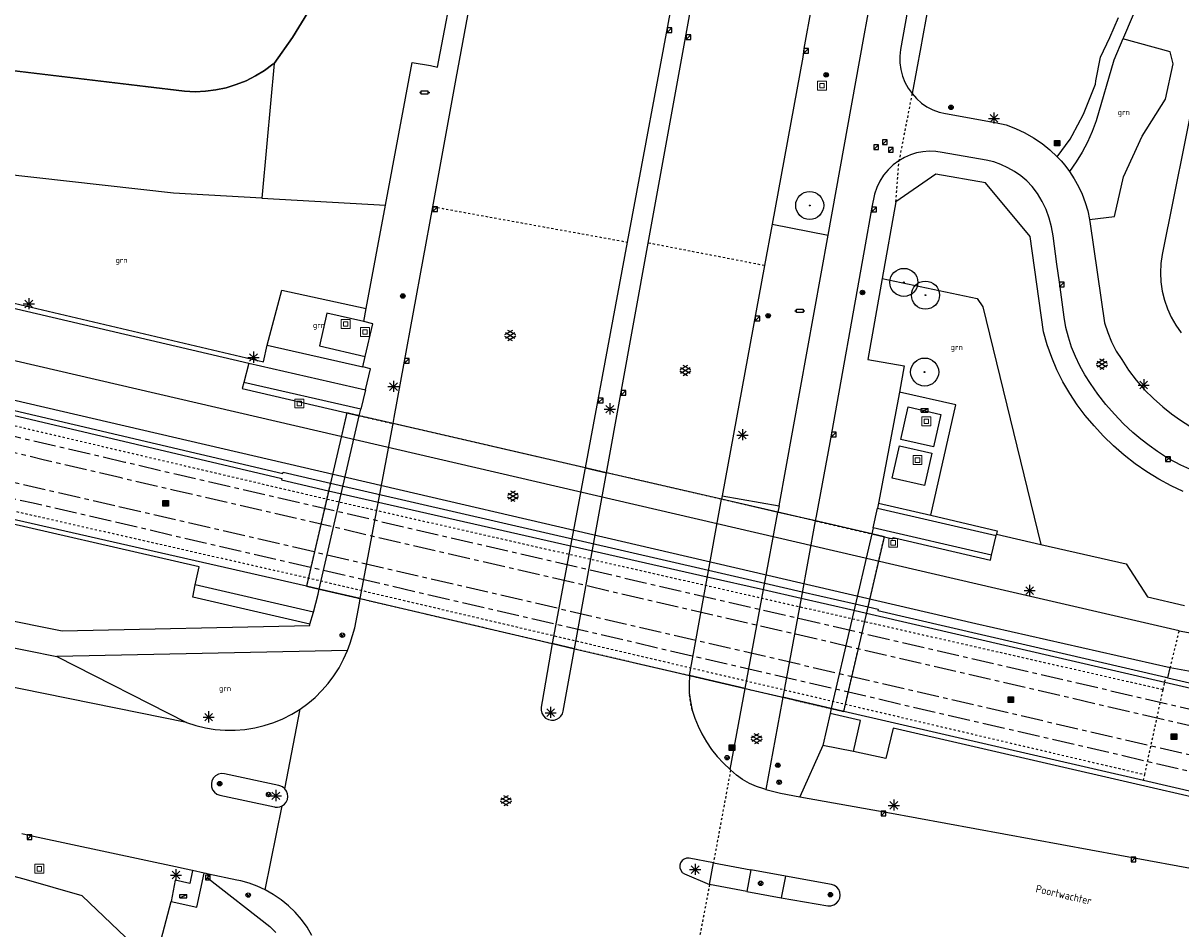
# Model space of a CAD drawing. Header units: metres. Extents: x 116958 to 118326, y 475500 to 477904.
# Tile 991 of 1001: x 117709 to 117813, y 477420 to 477501. Entities that reach past the tile are written whole.
import ezdxf

# ---------------------------------------------------------------- set-up
doc = ezdxf.new("R2010")
doc.units = ezdxf.units.M
doc.header["$LTSCALE"] = 0.2
doc.linetypes.add('AM-AS', pattern=[16, 10, -2, 2, -2])
doc.linetypes.add('MATGRENS', pattern=[2, 1, -1])
doc.layers.get('0').update_dxf_attribs({"color": 6})
for name, color, linetype in [('B-WE-AM-AS_SPOOR_TRAM-G', 252, 'AM-AS'), ('B-WE-GR-BOOM-G', 252, 'Continuous'), ('B-WE-GR-GROENVOORZIENING-GV', 252, 'Continuous'), ('B-WE-GW-WATERGANG_INSTEEK-G', 252, 'Continuous'), ('B-WE-GW-WATERGANG_WATERLIJN-G', 252, 'Continuous'), ('B-WE-IE-MEUBILAIR_WEGMEUBILAIR_AFVALBAK-G', 252, 'Continuous'), ('B-WE-IE-MEUBILAIR_WEGMEUBILAIR_LICHTMAST-G', 252, 'Continuous'), ('B-WE-IE-MEUBILAIR_WEGMEUBILAIR_VERKEERSBORD-PAAL', 252, 'Continuous'), ('B-WE-IE-MEUBILAIR_WEGMEUBILAIR_VERKEERSLICHT-G', 252, 'Continuous'), ('B-WE-KL-DATA_KAST-G', 90, 'Continuous'), ('B-WE-KW-KUNSTWERK_TUNNEL-GV', 252, 'Continuous'), ('B-WE-KW-KUNSTWERK_WALBESCHERMING-GV', 252, 'Continuous'), ('B-WE-OG-BEBOUWING-GV', 252, 'Continuous'), ('B-WE-OG-STRAATNAAM-T35', 3, 'Continuous'), ('B-WE-RI-HWA_KOLK_TROTTOIRKOLK-G', 252, 'Continuous'), ('B-WE-VH-MATERIAALGRENS-G', 252, 'MATGRENS'), ('B-WE-VH-VERHARDING_ASFALT-GV', 252, 'Continuous')]:
    doc.layers.add(name, color=color, linetype=linetype)
doc.layers.add('B-WE-RI-RIOOLPUT', color=31, linetype='Continuous', lineweight=0)
doc.styles.get("Standard").update_dxf_attribs({"font": 'isocp.shx'})

# ---------------------------------------------------------------- blocks, each defined once
blk = doc.blocks.new('BGTGV')
for p, q in [((0.0197, 0.04605), (-0.0497, 0.00595)), ((0.0433, 0.025), (-0.0433, -0.025)), ((0.0433, -0.025), (-0.0433, 0.025)), ((0.04965, 0.006), (-0.01975, 0.04605)), ((0.01965, -0.046), (-0.0494, -0.00615)), ((0.04955, -0.00605), (-0.0197, -0.046))]:
    blk.add_line(p, q)
blk = doc.blocks.new('BGT_GR')
at = {"insert": (0.043, 0.019), "char_height": 0.1, "attachment_point": 5, "line_spacing_factor": 0.8}
blk.add_mtext('{\\C256;grn}', dxfattribs=at)
blk = doc.blocks.new('Papierb')
blk.add_lwpolyline([(350, 200), (650, 200), (650, -100), (50, -100), (50, 200), (350, 200)])
for centre in [(-25, 50), (725, 50)]:
    blk.add_circle(centre, 37.5)
blk = doc.blocks.new('CELQ70108')
for p, q in [((-0.62, 0.31), (0.62, 0.31)), ((-0.62, -0.31), (-0.62, 0.31)), ((-0.62, -0.31), (0.62, 0.31)), ((0.62, -0.31), (0.62, 0.31)), ((-0.62, -0.31), (0.62, -0.31))]:
    blk.add_line(p, q)
blk = doc.blocks.new('CELQ211865')
for p, q in [((-0.5, 0), (0.5, 0)), ((0.35, -0.34), (-0.35, 0.34)), ((0.35, 0.34), (-0.35, -0.34)), ((0, 0.53), (0, -0.47))]:
    blk.add_line(p, q)
blk = doc.blocks.new('CELQ201000')
at = {"flags": 128}
for points in [[(-0.25, -0.25), (-0.25, 0.25), (0.25, 0.25), (0.25, -0.25), (-0.25, -0.25)], [(-0.18, -0.18), (-0.18, 0.18), (0.18, 0.18), (0.18, -0.18), (-0.18, -0.18)], [(-0.11, -0.11), (-0.11, 0.11), (0.11, 0.11), (0.11, -0.11), (-0.11, -0.11)], [(-0.04, -0.04), (-0.04, 0.04), (0.04, 0.04), (0.04, -0.04), (-0.04, -0.04)]]:
    blk.add_lwpolyline(points, dxfattribs=at)
blk = doc.blocks.new('Vri')
blk.add_lwpolyline([(-132, 151), (0, -200), (132, 151)])
blk.add_circle((0, 0), 200)
blk = doc.blocks.new('Vb')
blk.add_lwpolyline([(125, -138), (-127, -138), (0, 185), (114, -100), (-71, -100), (0, 100), (56, -60), (-13, -60), (0, -20), (1, 30)])
blk.add_circle((0, 0), 200)
blk = doc.blocks.new('Pbrd')
for points in [[(-400, -400), (400, -400), (400, 400), (-400, 400)], [(-200, -200), (200, -200), (200, 200), (-200, 200)]]:
    blk.add_lwpolyline(points, close=True)
blk = doc.blocks.new('Kvtrot')
blk.add_line((0, -420), (420, 0))
at = {"flags": 128}
blk.add_lwpolyline([(0, -420), (420, -420), (420, 0), (0, 0)], close=True, dxfattribs=at)
blk = doc.blocks.new('Bestboom')
h = blk.add_hatch(color=256)
h.dxf.hatch_style = 1
h.paths.add_polyline_path([(41, 0, 1), (-41, 0, 1)])
for radius in [1260, 41.1]:
    blk.add_circle((0, 0), radius)

msp = doc.modelspace()

# ---------------------------------------------------------------- linework, layer by layer
at = {"layer": 'B-WE-AM-AS_SPOOR_TRAM-G', "flags": 128}
for points in [[(117717.449, 477457.922), (117712.772, 477459.001), (117710.432, 477459.538), (117708.091, 477460.073), (117705.749, 477460.603), (117703.407, 477461.13), (117701.063, 477461.652), (117698.717, 477462.17), (117692.763, 477463.458), (117686.801, 477464.709), (117680.832, 477465.923), (117678.475, 477466.393), (117676.119, 477466.857), (117673.762, 477467.316), (117671.405, 477467.772), (117669.047, 477468.224), (117666.689, 477468.673), (117664.331, 477469.12), (117661.971, 477469.565), (117652.537, 477471.339), (117650.178, 477471.784), (117647.821, 477472.231), (117645.463, 477472.68), (117643.107, 477473.131), (117640.753, 477473.585), (117638.398, 477474.045), (117636.045, 477474.509), (117633.694, 477474.976), (117627.732, 477476.19), (117621.778, 477477.439), (117615.831, 477478.725), (117613.489, 477479.241), (117611.149, 477479.763), (117608.809, 477480.29), (117606.469, 477480.821), (117601.791, 477481.89), (117599.452, 477482.429), (117597.115, 477482.97), (117520.704, 477500.699)], [(117717.127, 477456.524), (117712.45, 477457.603), (117710.112, 477458.14), (117707.773, 477458.673), (117705.433, 477459.203), (117703.093, 477459.73), (117700.753, 477460.252), (117698.411, 477460.768), (117692.464, 477462.055), (117686.511, 477463.304), (117680.548, 477464.517), (117678.197, 477464.985), (117675.843, 477465.449), (117673.488, 477465.908), (117671.133, 477466.362), (117668.777, 477466.814), (117666.421, 477467.263), (117664.063, 477467.71), (117661.705, 477468.155), (117652.271, 477469.929), (117649.912, 477470.374), (117647.553, 477470.821), (117645.195, 477471.27), (117642.837, 477471.721), (117640.479, 477472.177), (117638.122, 477472.637), (117635.767, 477473.101), (117633.41, 477473.57), (117627.441, 477474.785), (117621.479, 477476.036), (117615.525, 477477.323), (117613.179, 477477.841), (117610.835, 477478.363), (117608.493, 477478.89), (117606.151, 477479.421), (117601.469, 477480.492), (117599.13, 477481.031), (117596.791, 477481.572), (117520.38, 477499.301)], [(117718.35, 477461.821), (117716.018, 477462.364), (117713.681, 477462.91), (117711.346, 477463.457), (117709.011, 477464.008), (117706.677, 477464.562), (117704.344, 477465.12), (117702.012, 477465.682), (117699.682, 477466.25), (117693.777, 477467.714), (117687.881, 477469.214), (117681.995, 477470.75), (117679.677, 477471.365), (117677.36, 477471.985), (117675.044, 477472.61), (117672.73, 477473.238), (117668.101, 477474.506), (117665.787, 477475.143), (117663.475, 477475.782), (117654.223, 477478.343), (117651.91, 477478.983), (117649.595, 477479.62), (117647.279, 477480.255), (117644.964, 477480.887), (117642.646, 477481.517), (117640.328, 477482.142), (117638.009, 477482.763), (117635.687, 477483.38), (117629.792, 477484.918), (117623.888, 477486.42), (117617.975, 477487.886), (117615.641, 477488.453), (117613.307, 477489.017), (117610.971, 477489.575), (117608.635, 477490.13), (117606.298, 477490.681), (117603.962, 477491.23), (117601.624, 477491.776), (117599.286, 477492.32)], [(117718.024, 477460.423), (117715.692, 477460.966), (117713.355, 477461.512), (117711.018, 477462.061), (117708.681, 477462.612), (117706.345, 477463.166), (117704.008, 477463.724), (117701.674, 477464.288), (117699.34, 477464.856), (117693.427, 477466.322), (117687.523, 477467.824), (117681.629, 477469.362), (117679.307, 477469.979), (117676.988, 477470.599), (117674.67, 477471.224), (117672.352, 477471.854), (117667.721, 477473.122), (117665.407, 477473.759), (117663.093, 477474.398), (117653.841, 477476.961), (117651.528, 477477.599), (117649.215, 477478.236), (117646.901, 477478.871), (117644.586, 477479.503), (117642.272, 477480.131), (117639.956, 477480.756), (117637.639, 477481.377), (117635.321, 477481.992), (117629.434, 477483.528), (117623.538, 477485.028), (117617.633, 477486.492), (117615.303, 477487.059), (117612.971, 477487.621), (117610.639, 477488.179), (117608.305, 477488.734), (117605.97, 477489.285), (117603.634, 477489.832), (117601.298, 477490.378), (117598.96, 477490.922)], [(117940.191, 477412.386), (117937.834, 477412.838), (117935.476, 477413.287), (117933.118, 477413.734), (117930.758, 477414.179), (117921.324, 477415.953), (117918.965, 477416.398), (117916.608, 477416.845), (117914.25, 477417.294), (117911.894, 477417.745), (117909.54, 477418.199), (117907.185, 477418.659), (117904.832, 477419.123), (117902.481, 477419.59), (117896.519, 477420.804), (117890.565, 477422.053), (117884.618, 477423.339), (117882.277, 477423.856), (117879.936, 477424.378), (117877.596, 477424.905), (117875.256, 477425.435), (117870.578, 477426.504), (117868.239, 477427.043), (117863.564, 477428.125), (117861.227, 477428.668), (117723.03, 477460.734), (117718.349, 477461.821)], [(117939.921, 477410.976), (117937.564, 477411.428), (117935.208, 477411.877), (117932.85, 477412.324), (117930.492, 477412.769), (117921.058, 477414.543), (117918.699, 477414.988), (117916.34, 477415.435), (117913.982, 477415.884), (117911.624, 477416.335), (117909.266, 477416.791), (117906.909, 477417.251), (117904.554, 477417.715), (117902.197, 477418.184), (117896.228, 477419.399), (117890.266, 477420.65), (117884.312, 477421.937), (117881.967, 477422.456), (117879.622, 477422.978), (117877.28, 477423.505), (117874.938, 477424.035), (117870.256, 477425.106), (117867.917, 477425.645), (117863.24, 477426.727), (117860.903, 477427.27), (117722.706, 477459.336), (117718.025, 477460.423)], [(117984.063, 477393.187), (117981.731, 477393.73), (117979.394, 477394.276), (117977.059, 477394.823), (117974.724, 477395.374), (117972.39, 477395.929), (117970.057, 477396.487), (117967.725, 477397.049), (117965.395, 477397.616), (117959.49, 477399.08), (117953.594, 477400.58), (117947.708, 477402.116), (117945.39, 477402.731), (117943.073, 477403.351), (117940.757, 477403.976), (117938.443, 477404.604), (117933.814, 477405.872), (117931.5, 477406.509), (117929.188, 477407.148), (117919.936, 477409.709), (117917.623, 477410.349), (117915.308, 477410.986), (117912.992, 477411.621), (117910.677, 477412.253), (117908.36, 477412.883), (117906.041, 477413.509), (117903.722, 477414.129), (117901.4, 477414.746), (117895.505, 477416.284), (117889.601, 477417.786), (117883.688, 477419.252), (117881.354, 477419.819), (117879.02, 477420.383), (117876.684, 477420.941), (117874.348, 477421.496), (117872.011, 477422.047), (117869.675, 477422.596), (117867.337, 477423.142), (117864.999, 477423.686), (117717.45, 477457.922)], [(117983.737, 477391.789), (117981.405, 477392.332), (117979.068, 477392.878), (117976.731, 477393.427), (117974.394, 477393.978), (117972.058, 477394.533), (117969.721, 477395.091), (117967.387, 477395.655), (117965.053, 477396.222), (117959.14, 477397.688), (117953.236, 477399.19), (117947.342, 477400.728), (117945.02, 477401.345), (117942.701, 477401.965), (117940.383, 477402.59), (117938.065, 477403.22), (117933.434, 477404.488), (117931.12, 477405.125), (117928.806, 477405.764), (117919.554, 477408.327), (117917.241, 477408.965), (117914.928, 477409.602), (117912.614, 477410.237), (117910.299, 477410.869), (117907.984, 477411.497), (117905.669, 477412.123), (117903.352, 477412.743), (117901.034, 477413.358), (117895.147, 477414.894), (117889.251, 477416.394), (117883.346, 477417.858), (117881.016, 477418.425), (117878.684, 477418.987), (117876.352, 477419.545), (117874.018, 477420.1), (117871.683, 477420.651), (117869.347, 477421.198), (117867.011, 477421.744), (117864.673, 477422.288), (117717.126, 477456.524)]]:
    msp.add_lwpolyline(points, dxfattribs=at)
at = {"layer": 'B-WE-GR-GROENVOORZIENING-GV', "flags": 128}
for points in [[(117805.002, 477483.658), (117807.254, 477483.91), (117808.049, 477487.48), (117809.733, 477491.152), (117811.814, 477494.453), (117812.529, 477497.639), (117812.238, 477498.726), (117807.998, 477499.873)], [(117731.756, 477497.684), (117731.104, 477490.478), (117730.659, 477485.561)], [(117730.659, 477485.561), (117722.72, 477486.018), (117697.865, 477488.812), (117694.586, 477478.984)], [(117730.659, 477485.561), (117741.769, 477484.923)], [(117786.388, 477478.35), (117794.899, 477476.543), (117795.422, 477475.791), (117800.625, 477454.453)], [(117731.125, 477472.358), (117732.467, 477477.291), (117740.038, 477475.661)], [(117790.749, 477457.063), (117792.983, 477466.992), (117787.924, 477468.139)], [(117790.978, 477463.205), (117788.052, 477463.878), (117788.724, 477466.798), (117791.65, 477466.125), (117790.978, 477463.205)], [(117787.929, 477463.318), (117790.849, 477462.652), (117790.183, 477459.73), (117787.263, 477460.396), (117787.929, 477463.318)], [(117734.982, 477447.276), (117724.458, 477449.719), (117724.676, 477450.818)], [(117721.033, 477416.671), (117714.511, 477422.855), (117709.304, 477424.35), (117708.282, 477424.643), (117657.368, 477439.262)], [(117783.819, 477435.843), (117781.048, 477436.36)], [(117721.033, 477416.671), (117722.52, 477422.347)]]:
    msp.add_lwpolyline(points, dxfattribs=at)
at = {"layer": 'B-WE-GW-WATERGANG_INSTEEK-G', "flags": 128}
msp.add_lwpolyline([(117817.687, 477511.212), (117811.537, 477480.513), (117811.42, 477479.692), (117811.38, 477478.863), (117811.419, 477478.035), (117811.536, 477477.213), (117811.73, 477476.407), (117812, 477475.622), (117812.342, 477474.867), (117812.755, 477474.147), (117813.233, 477473.469)], dxfattribs=at)
at = {"layer": 'B-WE-GW-WATERGANG_WATERLIJN-G'}
msp.add_line((117723.72, 477495.169), (117658.417, 477502.992), dxfattribs=at)
at = {"layer": 'B-WE-GW-WATERGANG_WATERLIJN-G', "flags": 128}
for points in [[(117759.474, 477637.997), (117759.006, 477635.736), (117757.362, 477626.587), (117752.789, 477601.208), (117740.287, 477533.21), (117735.525, 477504.833), (117734.797, 477502.253), (117733.408, 477500.004), (117733.405, 477500)], [(117733.405, 477500), (117731.756, 477497.684)], [(117731.756, 477497.684), (117731.702, 477497.64), (117731.647, 477497.597), (117730.887, 477497.038), (117730.083, 477496.546), (117729.24, 477496.122), (117728.364, 477495.771), (117727.462, 477495.495), (117726.54, 477495.295), (117725.605, 477495.174), (117724.663, 477495.132), (117723.72, 477495.169)]]:
    msp.add_lwpolyline(points, dxfattribs=at)
at = {"layer": 'B-WE-KW-KUNSTWERK_TUNNEL-GV', "flags": 128}
msp.add_lwpolyline([(117739.406, 477466.011), (117738.292, 477466.268), (117734.668, 477450.704), (117735.818, 477450.435), (117739.507, 477449.573), (117756.732, 477445.549), (117758.752, 477445.077), (117769.081, 477442.664), (117774.073, 477441.498), (117777.463, 477440.706), (117781.812, 477439.689), (117782.931, 477439.428), (117786.574, 477455.127), (117785.454, 477455.386), (117780.27, 477456.582), (117776.905, 477457.358), (117771.944, 477458.503), (117761.605, 477460.889), (117759.693, 477461.33), (117742.451, 477465.308), (117739.406, 477466.011)], dxfattribs=at)
at = {"layer": 'B-WE-KW-KUNSTWERK_WALBESCHERMING-GV', "flags": 128}
for points in [[(117733.405, 477500), (117733.408, 477500.004), (117734.797, 477502.253), (117735.525, 477504.833), (117740.287, 477533.21), (117752.789, 477601.208), (117757.362, 477626.587), (117759.006, 477635.736), (117759.474, 477637.997)], [(117658.417, 477502.992), (117723.72, 477495.169)], [(117723.72, 477495.169), (117724.663, 477495.132), (117725.605, 477495.174), (117726.54, 477495.295), (117727.462, 477495.495), (117728.364, 477495.771), (117729.24, 477496.122), (117730.083, 477496.546), (117730.887, 477497.038), (117731.647, 477497.597), (117731.702, 477497.64), (117731.756, 477497.684), (117733.405, 477500)]]:
    msp.add_lwpolyline(points, dxfattribs=at)
at = {"layer": 'B-WE-OG-BEBOUWING-GV', "flags": 128}
for points in [[(117641.98, 477483.548), (117684.785, 477471.884), (117706.252, 477466.53), (117732.447, 477460.374), (117732.419, 477460.257), (117736.662, 477459.269), (117770.674, 477451.534), (117775.721, 477450.386), (117779.1, 477449.617), (117783.824, 477448.543), (117784.985, 477448.279), (117811.76, 477442.08)], [(117695.552, 477478.687), (117695.664, 477479.124), (117730.818, 477470.847), (117731.125, 477472.358)], [(117695.552, 477478.687), (117729.492, 477470.729), (117739.979, 477468.34), (117740.41, 477470.224), (117739.733, 477470.397)], [(117735.308, 477448.372), (117735.71, 477449.968), (117735.818, 477450.435), (117734.668, 477450.704), (117704.246, 477457.629), (117682.58, 477462.263), (117660.857, 477466.484), (117639.006, 477470.646), (117637.817, 477470.872), (117605.685, 477477.759), (117604.739, 477477.962), (117604.616, 477477.541), (117605.483, 477477.355)], [(117724.676, 477450.818), (117725.017, 477452.444), (117704.138, 477457.221), (117682.455, 477461.836), (117637.743, 477470.45), (117605.483, 477477.355)], [(117731.125, 477472.358), (117739.733, 477470.397)], [(117693.524, 477470.156), (117706.371, 477466.949), (117732.549, 477460.815), (117732.575, 477460.926), (117736.818, 477459.938), (117770.782, 477452.128), (117775.829, 477450.968), (117779.205, 477450.191), (117783.952, 477449.1), (117785.113, 477448.833), (117786.021, 477448.622), (117785.998, 477448.515), (117811.855, 477442.506), (117812.027, 477442.466)], [(117728.899, 477468.447), (117738.292, 477466.268), (117739.406, 477466.011), (117739.54, 477466.593), (117729.045, 477469.009), (117728.899, 477468.447)], [(117735.818, 477450.435), (117739.406, 477466.011)], [(117786.052, 477458.154), (117785.948, 477457.718), (117796.612, 477455.243), (117796.64, 477455.362)], [(117786.052, 477458.154), (117790.749, 477457.063)], [(117790.749, 477457.063), (117796.713, 477455.679), (117796.64, 477455.362)], [(117785.454, 477455.386), (117781.812, 477439.689)], [(117796.203, 477453.48), (117785.579, 477455.925), (117785.454, 477455.386), (117786.574, 477455.127), (117787.346, 477454.949), (117787.37, 477455.056), (117796.101, 477453.042), (117796.203, 477453.48)], [(117735.308, 477448.372), (117724.676, 477450.818)], [(117811.76, 477442.08), (117838.91, 477435.794), (117839.01, 477436.227)], [(117812.027, 477442.466), (117839.01, 477436.227)], [(117836.791, 477426.736), (117836.85, 477426.978), (117809.844, 477433.214), (117782.931, 477439.428), (117781.812, 477439.689), (117781.712, 477439.259)], [(117783.819, 477435.843), (117784.446, 477438.615), (117781.712, 477439.259)], [(117836.791, 477426.736), (117836.745, 477426.548), (117787.378, 477437.945), (117786.715, 477435.193), (117783.819, 477435.843)]]:
    msp.add_lwpolyline(points, dxfattribs=at)
at = {"layer": 'B-WE-VH-MATERIAALGRENS-G', "flags": 128}
for points in [[(117789.06, 477494.958), (117787.89, 477488.934)], [(117787.61, 477485.25), (117787.89, 477488.934)], [(117746.032, 477484.796), (117763.48, 477481.626)], [(117811.61, 477441.386), (117736.483, 477458.501), (117706.04, 477465.655), (117684.558, 477471.013), (117658.014, 477478.253), (117641.78, 477482.77)], [(117775.803, 477479.51), (117765.361, 477481.532)], [(117639.006, 477470.646), (117639.159, 477471.362), (117650, 477469.317), (117682.73, 477462.998), (117704.408, 477458.361), (117734.838, 477451.434), (117809.963, 477433.764)], [(117739.406, 477466.011), (117738.292, 477466.268), (117734.668, 477450.704), (117735.818, 477450.435)], [(117739.406, 477466.011), (117742.451, 477465.308)], [(117742.451, 477465.308), (117739.406, 477466.011)], [(117759.693, 477461.33), (117742.451, 477465.308)], [(117761.605, 477460.889), (117759.693, 477461.33)], [(117771.944, 477458.503), (117761.605, 477460.889)], [(117777.009, 477457.334), (117771.944, 477458.503)], [(117780.375, 477456.557), (117777.009, 477457.334)], [(117780.375, 477456.557), (117785.4, 477455.398), (117785.454, 477455.386)], [(117785.454, 477455.386), (117780.375, 477456.557)], [(117781.812, 477439.689), (117782.931, 477439.428), (117786.574, 477455.127), (117785.454, 477455.386)], [(117735.818, 477450.435), (117739.507, 477449.573)], [(117739.507, 477449.573), (117756.732, 477445.549)], [(117812.251, 477443.347), (117813.065, 477446.677)], [(117756.732, 477445.549), (117758.752, 477445.077)], [(117758.752, 477445.077), (117769.081, 477442.664)], [(117769.081, 477442.664), (117774.073, 477441.498)], [(117811.61, 477441.386), (117811.76, 477442.08)], [(117811.76, 477442.08), (117811.855, 477442.506)], [(117769.322, 477439.562), (117769.154, 477440.326), (117769.058, 477441.102)], [(117774.073, 477441.498), (117777.463, 477440.706)], [(117809.963, 477433.764), (117811.61, 477441.386)], [(117777.463, 477440.706), (117781.812, 477439.689)], [(117772.767, 477434.175), (117771.22, 477425.832)], [(117809.844, 477433.214), (117809.963, 477433.764)], [(117770.873, 477423.877), (117769.445, 477416.354)]]:
    msp.add_lwpolyline(points, dxfattribs=at)
at = {"layer": 'B-WE-VH-VERHARDING_ASFALT-GV'}
for p, q in [((117784.727, 477500), (117804.483, 477609.253)), ((117809.648, 477608.461), (117790.006, 477500)), ((117765.361, 477481.532), (117785.636, 477592.949)), ((117778.138, 477560.188), (117763.48, 477481.626)), ((117782.998, 477519.176), (117779.528, 477500)), ((117746.938, 477500), (117749.322, 477512.352)), ((117748.109, 477496.31), (117750.98, 477511.76)), ((117789.434, 477506.898), (117788.037, 477498.934)), ((117809.512, 477503.494), (117808.051, 477500)), ((117806.825, 477500), (117807.599, 477501.795)), ((117746.424, 477497.34), (117746.938, 477500)), ((117779.528, 477500), (117779.349, 477499.01)), ((117781.516, 477482.245), (117784.727, 477500)), ((117790.006, 477500), (117789.857, 477499.176)), ((117805.992, 477498.226), (117806.824, 477499.998)), ((117806.824, 477499.998), (117806.825, 477500)), ((117808.051, 477500), (117807.998, 477499.873)), ((117779.349, 477499.01), (117779.241, 477498.236)), ((117789.857, 477499.176), (117789.06, 477494.958)), ((117807.998, 477499.873), (117807.197, 477497.96)), ((117779.241, 477498.236), (117776.485, 477483.226)), ((117788.037, 477498.934), (117787.968, 477498.334)), ((117787.968, 477498.334), (117787.973, 477497.729)), ((117805.585, 477496.116), (117805.992, 477498.226)), ((117807.197, 477497.96), (117805.587, 477492.524)), ((117741.769, 477484.923), (117744.166, 477497.745)), ((117744.166, 477497.745), (117745.804, 477497.481)), ((117745.804, 477497.481), (117746.424, 477497.34)), ((117787.973, 477497.729), (117788.051, 477497.13)), ((117788.051, 477497.13), (117788.202, 477496.545)), ((117746.032, 477484.796), (117748.109, 477496.31)), ((117788.202, 477496.545), (117788.422, 477495.982)), ((117788.422, 477495.982), (117788.71, 477495.451)), ((117805.526, 477495.81), (117805.585, 477496.116)), ((117788.71, 477495.451), (117789.06, 477494.958)), ((117789.06, 477494.958), (117789.456, 477494.512)), ((117804.467, 477493.113), (117805.526, 477495.81)), ((117789.456, 477494.512), (117789.904, 477494.118)), ((117789.904, 477494.118), (117790.397, 477493.783)), ((117790.397, 477493.783), (117790.929, 477493.512)), ((117790.929, 477493.512), (117791.489, 477493.309)), ((117791.489, 477493.309), (117792.071, 477493.177)), ((117792.071, 477493.177), (117796.542, 477492.381)), ((117803.435, 477491.199), (117804.467, 477493.113)), ((117796.542, 477492.381), (117797.504, 477492.143)), ((117797.504, 477492.143), (117798.36, 477491.827)), ((117798.36, 477491.827), (117799.188, 477491.443)), ((117805.587, 477492.524), (117805.23, 477491.556)), ((117799.188, 477491.443), (117799.983, 477490.993)), ((117799.983, 477490.993), (117800.738, 477490.48)), ((117802.112, 477489.281), (117803.26, 477490.876)), ((117803.26, 477490.876), (117803.435, 477491.199)), ((117805.23, 477491.556), (117804.812, 477490.613)), ((117789.469, 477489.636), (117788.917, 477489.463)), ((117790.037, 477489.744), (117789.469, 477489.636)), ((117790.614, 477489.785), (117790.037, 477489.744)), ((117791.192, 477489.76), (117790.614, 477489.785)), ((117791.763, 477489.669), (117791.192, 477489.76)), ((117795.728, 477488.996), (117791.763, 477489.669)), ((117800.738, 477490.48), (117801.449, 477489.909)), ((117801.449, 477489.909), (117802.112, 477489.281)), ((117804.334, 477489.699), (117803.799, 477488.817)), ((117804.812, 477490.613), (117804.334, 477489.699)), ((117787.38, 477488.553), (117786.918, 477488.114)), ((117787.89, 477488.934), (117787.38, 477488.553)), ((117788.388, 477489.228), (117787.89, 477488.934)), ((117788.917, 477489.463), (117788.388, 477489.228)), ((117796.396, 477488.822), (117795.728, 477488.996)), ((117797.045, 477488.589), (117796.396, 477488.822)), ((117797.671, 477488.3), (117797.045, 477488.589)), ((117802.112, 477489.281), (117802.454, 477488.915)), ((117802.454, 477488.915), (117802.779, 477488.534)), ((117803.799, 477488.817), (117803.208, 477487.971)), ((117786.513, 477487.622), (117786.168, 477487.086)), ((117786.918, 477488.114), (117786.513, 477487.622)), ((117791.188, 477487.717), (117787.61, 477485.25)), ((117795.675, 477486.935), (117791.188, 477487.717)), ((117798.269, 477487.956), (117797.671, 477488.3)), ((117798.834, 477487.56), (117798.269, 477487.956)), ((117799.362, 477487.116), (117798.834, 477487.56)), ((117802.779, 477488.534), (117803.208, 477487.971)), ((117803.208, 477487.971), (117803.638, 477487.314)), ((117785.891, 477486.513), (117785.683, 477485.911)), ((117786.168, 477487.086), (117785.891, 477486.513)), ((117799.667, 477482.115), (117795.675, 477486.935)), ((117799.848, 477486.626), (117799.362, 477487.116)), ((117800.333, 477485.972), (117799.848, 477486.626)), ((117803.638, 477487.314), (117804.018, 477486.628)), ((117804.018, 477486.628), (117804.346, 477485.915)), ((117785.683, 477485.911), (117785.463, 477484.765)), ((117800.753, 477485.275), (117800.333, 477485.972)), ((117804.346, 477485.915), (117804.621, 477485.18)), ((117740.038, 477475.661), (117741.769, 477484.923)), ((117742.554, 477465.859), (117746.032, 477484.796)), ((117785.463, 477484.765), (117784.771, 477480.871)), ((117787.61, 477485.25), (117786.388, 477478.35)), ((117801.107, 477484.542), (117800.753, 477485.275)), ((117801.39, 477483.779), (117801.107, 477484.542)), ((117804.621, 477485.18), (117804.84, 477484.426)), ((117804.84, 477484.426), (117805.002, 477483.658)), ((117801.599, 477482.993), (117801.39, 477483.779)), ((117805.002, 477483.658), (117805.063, 477483.264)), ((117776.485, 477483.226), (117775.803, 477479.51)), ((117776.485, 477483.226), (117781.516, 477482.245)), ((117801.734, 477482.19), (117801.599, 477482.993)), ((117805.063, 477483.264), (117806.359, 477474.366)), ((117763.48, 477481.626), (117759.693, 477461.33)), ((117761.605, 477460.889), (117765.361, 477481.532)), ((117777.117, 477457.917), (117781.516, 477482.245)), ((117800.863, 477473.546), (117799.667, 477482.115)), ((117802.067, 477479.648), (117801.734, 477482.19)), ((117784.771, 477480.871), (117781.676, 477463.612)), ((117775.803, 477479.51), (117772.001, 477458.814)), ((117802.305, 477478.024), (117802.067, 477479.648)), ((117786.388, 477478.35), (117785.098, 477471.068)), ((117802.722, 477474.867), (117802.305, 477478.024)), ((117736.503, 477475.224), (117735.848, 477472.307)), ((117739.823, 477474.474), (117736.503, 477475.224)), ((117739.823, 477474.474), (117740.038, 477475.661)), ((117796.591, 477450.47), (117694.445, 477474.19)), ((117740.642, 477474.283), (117739.823, 477474.474)), ((117739.956, 477471.33), (117740.642, 477474.283)), ((117802.881, 477473.957), (117802.722, 477474.867)), ((117806.359, 477474.366), (117806.634, 477473.491)), ((117801.199, 477472.385), (117800.863, 477473.546)), ((117803.103, 477473.06), (117802.881, 477473.957)), ((117803.386, 477472.181), (117803.103, 477473.06)), ((117806.634, 477473.491), (117806.983, 477472.643)), ((117735.848, 477472.307), (117739.956, 477471.33)), ((117801.606, 477471.246), (117801.199, 477472.385)), ((117803.73, 477471.323), (117803.386, 477472.181)), ((117806.983, 477472.643), (117807.406, 477471.829)), ((117739.733, 477470.397), (117739.956, 477471.33)), ((117785.098, 477471.068), (117788.349, 477470.486)), ((117802.08, 477470.134), (117801.606, 477471.246)), ((117804.132, 477470.491), (117803.73, 477471.323)), ((117807.406, 477471.829), (117807.897, 477471.055)), ((117807.897, 477471.055), (117808.517, 477470.109)), ((117794.806, 477447.324), (117693.678, 477470.828)), ((117729.492, 477470.729), (117729.045, 477469.009)), ((117788.349, 477470.486), (117787.924, 477468.139)), ((117802.621, 477469.053), (117802.08, 477470.134)), ((117804.591, 477469.689), (117804.132, 477470.491)), ((117808.517, 477470.109), (117809.199, 477469.208)), ((117803.227, 477468.006), (117802.621, 477469.053)), ((117805.104, 477468.921), (117804.591, 477469.689)), ((117805.765, 477467.955), (117805.104, 477468.921)), ((117809.199, 477469.208), (117809.941, 477468.354)), ((117739.979, 477468.34), (117739.54, 477466.593)), ((117787.924, 477468.139), (117786.052, 477458.154)), ((117803.895, 477466.999), (117803.227, 477468.006)), ((117806.478, 477467.027), (117805.765, 477467.955)), ((117809.941, 477468.354), (117810.738, 477467.553)), ((117804.623, 477466.033), (117803.895, 477466.999)), ((117807.241, 477466.14), (117806.478, 477467.027)), ((117810.738, 477467.553), (117811.588, 477466.807)), ((117811.588, 477466.807), (117812.362, 477466.179)), ((117742.451, 477465.308), (117742.554, 477465.859)), ((117805.408, 477465.114), (117804.623, 477466.033)), ((117808.052, 477465.296), (117807.241, 477466.14)), ((117812.362, 477466.179), (117813.175, 477465.603)), ((117739.507, 477449.573), (117742.451, 477465.308)), ((117759.693, 477461.33), (117742.451, 477465.308)), ((117806.265, 477464.188), (117805.408, 477465.114)), ((117808.909, 477464.499), (117808.052, 477465.296)), ((117813.175, 477465.603), (117814.024, 477465.082)), ((117781.676, 477463.612), (117780.453, 477456.986)), ((117807.17, 477463.309), (117806.265, 477464.188)), ((117809.62, 477463.895), (117808.909, 477464.499)), ((117810.358, 477463.324), (117809.62, 477463.895)), ((117808.121, 477462.48), (117807.17, 477463.309)), ((117811.122, 477462.788), (117810.358, 477463.324)), ((117811.466, 477462.565), (117811.122, 477462.788)), ((117811.843, 477462.322), (117811.466, 477462.565)), ((117809.115, 477461.703), (117808.121, 477462.48)), ((117810.149, 477460.981), (117809.115, 477461.703)), ((117812.124, 477462.129), (117811.843, 477462.322)), ((117813.191, 477461.578), (117812.124, 477462.129)), ((117814.285, 477461.082), (117813.191, 477461.578)), ((117759.693, 477461.33), (117756.732, 477445.549)), ((117758.752, 477445.077), (117761.605, 477460.889)), ((117759.693, 477461.33), (117761.605, 477460.889)), ((117771.944, 477458.503), (117761.605, 477460.889)), ((117811.22, 477460.315), (117810.149, 477460.981)), ((117812.326, 477459.708), (117811.22, 477460.315)), ((117813.43, 477459.193), (117812.326, 477459.708)), ((117769.081, 477442.664), (117771.944, 477458.503)), ((117772.001, 477458.814), (117771.944, 477458.503)), ((117777.009, 477457.334), (117771.944, 477458.503)), ((117772.001, 477458.814), (117777.117, 477457.917)), ((117777.117, 477457.917), (117777.009, 477457.334)), ((117785.579, 477455.925), (117785.948, 477457.718)), ((117775.721, 477450.386), (117777.009, 477457.334)), ((117780.375, 477456.557), (117777.009, 477457.334)), ((117780.375, 477456.557), (117779.1, 477449.617)), ((117780.453, 477456.986), (117780.375, 477456.557)), ((117796.64, 477455.362), (117800.625, 477454.453)), ((117673.381, 477454.64), (117712.732, 477446.681)), ((117796.203, 477453.48), (117796.612, 477455.243)), ((117800.625, 477454.453), (117808.309, 477452.7)), ((117673.301, 477452.251), (117712.232, 477444.362)), ((117808.309, 477452.7), (117810.199, 477449.736)), ((117723.884, 477438.449), (117660.773, 477451.187)), ((117739.507, 477449.573), (117735.818, 477450.435)), ((117774.073, 477441.498), (117775.721, 477450.386)), ((117813.065, 477446.677), (117796.591, 477450.47)), ((117739.002, 477446.944), (117739.428, 477449.152)), ((117739.428, 477449.152), (117739.507, 477449.573)), ((117739.507, 477449.573), (117756.732, 477445.549)), ((117779.1, 477449.617), (117777.463, 477440.706)), ((117810.199, 477449.736), (117813.547, 477448.965)), ((117734.982, 477447.276), (117735.308, 477448.372)), ((117712.732, 477446.681), (117734.979, 477447.151)), ((117734.979, 477447.151), (117734.982, 477447.276)), ((117812.251, 477443.347), (117794.806, 477447.324)), ((117738.598, 477445.579), (117738.818, 477446.256)), ((117738.818, 477446.256), (117739.002, 477446.944)), ((117813.065, 477446.677), (117836.945, 477442.332)), ((117738.342, 477444.915), (117712.232, 477444.362)), ((117737.996, 477444.121), (117738.342, 477444.915)), ((117738.342, 477444.915), (117738.598, 477445.579)), ((117756.732, 477445.549), (117755.829, 477440.32)), ((117758.752, 477445.077), (117756.732, 477445.549)), ((117757.857, 477440.115), (117758.752, 477445.077)), ((117758.752, 477445.077), (117769.081, 477442.664)), ((117712.232, 477444.362), (117723.884, 477438.449)), ((117737.594, 477443.364), (117737.996, 477444.121)), ((117737.136, 477442.639), (117737.594, 477443.364)), ((117812.027, 477442.466), (117812.251, 477443.347)), ((117837.435, 477438.7), (117812.251, 477443.347)), ((117736.062, 477441.305), (117736.624, 477441.952)), ((117736.624, 477441.952), (117737.136, 477442.639)), ((117769.081, 477442.664), (117769.033, 477441.883)), ((117769.033, 477441.883), (117769.058, 477441.102)), ((117774.073, 477441.498), (117769.081, 477442.664)), ((117735.452, 477440.702), (117736.062, 477441.305)), ((117769.058, 477441.102), (117769.154, 477440.326)), ((117772.724, 477434.218), (117774.073, 477441.498)), ((117774.073, 477441.498), (117777.463, 477440.706)), ((117734.105, 477439.644), (117734.799, 477440.148)), ((117734.799, 477440.148), (117735.452, 477440.702)), ((117755.744, 477439.83), (117755.737, 477439.551)), ((117755.829, 477440.32), (117755.744, 477439.83)), ((117757.738, 477439.456), (117757.857, 477440.115)), ((117769.154, 477440.326), (117769.322, 477439.562)), ((117777.405, 477440.39), (117775.941, 477432.421)), ((117777.463, 477440.706), (117777.405, 477440.39)), ((117781.812, 477439.689), (117777.463, 477440.706)), ((117731.73, 477438.434), (117732.553, 477438.775)), ((117732.553, 477438.775), (117733.346, 477439.179)), ((117732.724, 477432.487), (117734.105, 477439.644)), ((117733.346, 477439.179), (117734.105, 477439.644)), ((117755.737, 477439.551), (117755.806, 477439.28)), ((117755.806, 477439.28), (117755.946, 477439.038)), ((117755.946, 477439.038), (117756.147, 477438.844)), ((117756.147, 477438.844), (117756.394, 477438.712)), ((117756.394, 477438.712), (117756.667, 477438.653)), ((117756.667, 477438.653), (117756.91, 477438.663)), ((117756.91, 477438.663), (117757.143, 477438.731)), ((117757.143, 477438.731), (117757.354, 477438.853)), ((117757.354, 477438.853), (117757.529, 477439.021)), ((117757.529, 477439.021), (117757.66, 477439.226)), ((117757.66, 477439.226), (117757.738, 477439.456)), ((117769.322, 477439.562), (117769.559, 477438.817)), ((117769.559, 477438.817), (117769.843, 477438.103)), ((117781.712, 477439.259), (117781.048, 477436.36)), ((117723.884, 477438.449), (117724.73, 477438.171)), ((117724.73, 477438.171), (117725.595, 477437.961)), ((117725.595, 477437.961), (117726.474, 477437.82)), ((117726.474, 477437.82), (117727.361, 477437.748)), ((117727.361, 477437.748), (117728.251, 477437.746)), ((117728.251, 477437.746), (117729.139, 477437.815)), ((117729.139, 477437.815), (117730.018, 477437.953)), ((117730.018, 477437.953), (117730.884, 477438.16)), ((117730.884, 477438.16), (117731.73, 477438.434)), ((117769.843, 477438.103), (117770.177, 477437.411)), ((117770.177, 477437.411), (117770.587, 477436.699)), ((117770.587, 477436.699), (117771.05, 477436.02)), ((117771.05, 477436.02), (117771.562, 477435.378)), ((117781.048, 477436.36), (117778.982, 477431.748)), ((117771.562, 477435.378), (117772.121, 477434.776)), ((117772.121, 477434.776), (117772.724, 477434.218)), ((117726.315, 477433.457), (117726.183, 477433.212)), ((117726.511, 477433.655), (117726.315, 477433.457)), ((117726.755, 477433.79), (117726.511, 477433.655)), ((117727.027, 477433.851), (117726.755, 477433.79)), ((117727.305, 477433.834), (117727.027, 477433.851)), ((117732.18, 477432.769), (117727.305, 477433.834)), ((117772.767, 477434.175), (117772.724, 477434.218)), ((117773.285, 477433.714), (117772.767, 477434.175)), ((117773.848, 477433.31), (117773.285, 477433.714)), ((117726.183, 477433.212), (117726.124, 477432.94)), ((117726.124, 477432.94), (117726.144, 477432.662)), ((117726.144, 477432.662), (117726.241, 477432.401)), ((117726.241, 477432.401), (117726.407, 477432.178)), ((117732.286, 477432.746), (117732.18, 477432.769)), ((117732.522, 477432.645), (117732.286, 477432.746)), ((117732.724, 477432.487), (117732.522, 477432.645)), ((117732.879, 477432.279), (117732.724, 477432.487)), ((117774.45, 477432.965), (117773.848, 477433.31)), ((117775.084, 477432.685), (117774.45, 477432.965)), ((117775.743, 477432.471), (117775.084, 477432.685)), ((117775.941, 477432.421), (117775.743, 477432.471)), ((117775.941, 477432.421), (117777.234, 477432.095)), ((117726.407, 477432.178), (117726.63, 477432.01)), ((117726.63, 477432.01), (117726.89, 477431.911)), ((117726.89, 477431.911), (117731.785, 477430.856)), ((117732.856, 477431.289), (117732.962, 477431.526)), ((117732.974, 477432.039), (117732.879, 477432.279)), ((117732.962, 477431.526), (117733.002, 477431.781)), ((117733.002, 477431.781), (117732.974, 477432.039)), ((117777.234, 477432.095), (117778.982, 477431.748)), ((117778.982, 477431.748), (117786.877, 477430.365)), ((117730.945, 477423.41), (117732.481, 477430.939)), ((117731.785, 477430.856), (117731.852, 477430.841)), ((117731.852, 477430.841), (117732.067, 477430.827)), ((117732.067, 477430.827), (117732.28, 477430.86)), ((117732.28, 477430.86), (117732.481, 477430.939)), ((117732.481, 477430.939), (117732.692, 477431.089)), ((117732.692, 477431.089), (117732.856, 477431.289)), ((117786.877, 477430.365), (117835.608, 477421.369)), ((117710.136, 477428.198), (117709.099, 477428.421)), ((117723.336, 477425.366), (117710.136, 477428.198)), ((117768.592, 477426.171), (117768.405, 477426.031)), ((117768.813, 477426.247), (117768.592, 477426.171)), ((117769.047, 477426.25), (117768.813, 477426.247)), ((117771.22, 477425.832), (117769.047, 477426.25)), ((117723.71, 477425.286), (117723.336, 477425.366)), ((117724.436, 477425.13), (117723.71, 477425.286)), ((117724.436, 477425.13), (117724.202, 477423.975)), ((117725.482, 477424.905), (117724.436, 477425.13)), ((117768.27, 477425.839), (117768.202, 477425.616)), ((117768.202, 477425.616), (117768.206, 477425.382)), ((117768.206, 477425.382), (117768.283, 477425.161)), ((117768.405, 477426.031), (117768.27, 477425.839)), ((117768.283, 477425.161), (117768.424, 477424.974)), ((117770.873, 477423.877), (117771.22, 477425.832)), ((117771.22, 477425.832), (117774.596, 477425.204)), ((117774.596, 477425.204), (117774.231, 477423.249)), ((117777.689, 477424.629), (117774.596, 477425.204)), ((117722.883, 477424.267), (117722.52, 477422.347)), ((117724.202, 477423.975), (117722.883, 477424.267)), ((117724.836, 477421.835), (117725.482, 477424.905)), ((117725.665, 477424.866), (117725.482, 477424.905)), ((117725.857, 477424.825), (117725.665, 477424.866)), ((117725.857, 477424.825), (117725.786, 477424.489)), ((117725.786, 477424.489), (117731.366, 477420.107)), ((117728.403, 477424.279), (117725.857, 477424.825)), ((117728.769, 477424.2), (117728.403, 477424.279)), ((117729.514, 477423.995), (117728.769, 477424.2)), ((117768.424, 477424.974), (117768.616, 477424.841)), ((117768.616, 477424.841), (117770.873, 477423.877)), ((117777.689, 477424.629), (117777.311, 477422.674)), ((117781.833, 477423.894), (117777.689, 477424.629)), ((117730.241, 477423.731), (117729.514, 477423.995)), ((117730.945, 477423.41), (117730.241, 477423.731)), ((117731.689, 477422.994), (117730.945, 477423.41)), ((117774.231, 477423.249), (117770.873, 477423.877)), ((117774.231, 477423.249), (117777.311, 477422.674)), ((117782.087, 477423.801), (117781.833, 477423.894)), ((117782.307, 477423.643), (117782.087, 477423.801)), ((117782.474, 477423.43), (117782.307, 477423.643)), ((117782.577, 477423.179), (117782.474, 477423.43)), ((117782.607, 477422.91), (117782.577, 477423.179)), ((117722.52, 477422.347), (117724.836, 477421.835)), ((117732.394, 477422.514), (117731.689, 477422.994)), ((117733.055, 477421.975), (117732.394, 477422.514)), ((117777.311, 477422.674), (117781.509, 477421.967)), ((117781.78, 477421.971), (117782.039, 477422.05)), ((117782.039, 477422.05), (117782.267, 477422.196)), ((117782.267, 477422.196), (117782.446, 477422.399)), ((117782.446, 477422.399), (117782.562, 477422.643)), ((117782.562, 477422.643), (117782.607, 477422.91)), ((117733.666, 477421.381), (117733.055, 477421.975)), ((117734.223, 477420.735), (117733.666, 477421.381)), ((117781.509, 477421.967), (117781.78, 477421.971)), ((117731.366, 477420.107), (117731.904, 477419.559)), ((117734.723, 477420.044), (117734.223, 477420.735)), ((117735.16, 477419.312), (117734.723, 477420.044))]:
    msp.add_line(p, q, dxfattribs=at)

# ---------------------------------------------------------------- block references
at = {"layer": 'B-WE-GR-BOOM-G', "xscale": 0.001, "yscale": 0.001, "zscale": 0.001}
for p in [(117779.87, 477484.909), (117788.328, 477477.997), (117790.267, 477476.85), (117790.194, 477469.937)]:
    msp.add_blockref('Bestboom', p, dxfattribs=at)
at = {"layer": 'B-WE-GR-GROENVOORZIENING-GV', "xscale": 5, "yscale": 5, "zscale": 5}
for p in [(117807.868, 477493.117), (117717.843, 477479.83), (117735.582, 477473.982), (117792.861, 477471.998), (117727.145, 477441.331)]:
    msp.add_blockref('BGT_GR', p, dxfattribs=at)
at = {"layer": 'B-WE-IE-MEUBILAIR_WEGMEUBILAIR_AFVALBAK-G', "xscale": 0.001, "yscale": 0.001, "zscale": 0.001}
for p in [(117744.925, 477495.002), (117778.62, 477475.377)]:
    msp.add_blockref('Papierb', p, dxfattribs=at)
at = {"layer": 'B-WE-IE-MEUBILAIR_WEGMEUBILAIR_LICHTMAST-G'}
for p in [(117796.415, 477492.736), (117709.733, 477476.056), (117729.914, 477471.242), (117742.489, 477468.625), (117809.87, 477468.773), (117761.916, 477466.603), (117773.828, 477464.28), (117799.626, 477450.299), (117756.595, 477439.321), (117725.876, 477438.924), (117731.92, 477431.855), (117787.43, 477430.995), (117722.945, 477424.727), (117769.577, 477425.224)]:
    msp.add_blockref('CELQ211865', p, dxfattribs=at)
at = {"layer": 'B-WE-IE-MEUBILAIR_WEGMEUBILAIR_VERKEERSBORD-PAAL', "xscale": 0.001, "yscale": 0.001, "zscale": 0.001}
for p in [(117781.348, 477496.647), (117792.563, 477493.731), (117784.609, 477477.084), (117743.322, 477476.769), (117776.139, 477474.998), (117777.008, 477434.599), (117726.874, 477432.945), (117781.728, 477422.964)]:
    msp.add_blockref('Vb', p, dxfattribs=at)
at = {"layer": 'B-WE-IE-MEUBILAIR_WEGMEUBILAIR_VERKEERSLICHT-G'}
for p in [(117802.095, 477490.507), (117722.012, 477458.147), (117797.939, 477440.485), (117812.586, 477437.166), (117772.89, 477436.185)]:
    msp.add_blockref('CELQ201000', p, dxfattribs=at)
at = {"layer": 'B-WE-IE-MEUBILAIR_WEGMEUBILAIR_VERKEERSLICHT-G', "xscale": 0.001, "yscale": 0.001, "zscale": 0.001}
for p in [(117737.89, 477446.289), (117772.449, 477435.278), (117777.125, 477433.073), (117731.265, 477431.968), (117775.462, 477423.991), (117729.436, 477422.931)]:
    msp.add_blockref('Vri', p, dxfattribs=at)
at = {"layer": 'B-WE-KL-DATA_KAST-G', "xscale": 0.5, "yscale": 0.5, "zscale": 0.5}
for p in [(117790.2, 477466.501), (117723.613, 477422.843)]:
    msp.add_blockref('CELQ70108', p, dxfattribs=at)
at = {"layer": 'B-WE-RI-HWA_KOLK_TROTTOIRKOLK-G', "xscale": 0.001, "yscale": 0.001, "zscale": 0.001}
for p in [(117767.08, 477500.881), (117768.773, 477500.241), (117779.349, 477499.01), (117786.403, 477490.822), (117785.633, 477490.347), (117786.961, 477490.119), (117746.011, 477484.801), (117785.463, 477484.765), (117802.305, 477478.024), (117774.967, 477474.959), (117743.465, 477471.153), (117762.944, 477468.288), (117760.884, 477467.583), (117781.828, 477464.526), (117811.843, 477462.322), (117786.297, 477430.461), (117709.591, 477428.343), (117808.753, 477426.342), (117725.607, 477424.727)]:
    msp.add_blockref('Kvtrot', p, dxfattribs=at)
at = {"layer": 'B-WE-RI-RIOOLPUT', "xscale": 0.001, "yscale": 0.001, "zscale": 0.001}
for p in [(117780.982, 477495.672), (117738.185, 477474.248), (117739.932, 477473.537), (117734.035, 477467.115), (117790.351, 477465.502), (117789.556, 477462.024), (117787.367, 477454.589), (117710.677, 477425.295)]:
    msp.add_blockref('Pbrd', p, dxfattribs=at)
at = {"layer": 'B-WE-VH-VERHARDING_ASFALT-GV', "xscale": 10, "yscale": 10, "zscale": 10}
for p in [(117752.966, 477473.209), (117806.119, 477470.632), (117768.704, 477470.068), (117753.21, 477458.769), (117775.094, 477436.971), (117752.58, 477431.404)]:
    msp.add_blockref('BGTGV', p, dxfattribs=at)

# ---------------------------------------------------------------- texts
at = {"layer": 'B-WE-OG-STRAATNAAM-T35', "insert": (117800.198, 477423.53), "char_height": 0.7, "attachment_point": 4, "rotation": 347.11702, "line_spacing_factor": 0.8}
msp.add_mtext('{\\C256;Poortwachter}', dxfattribs=at)

doc.saveas('drawing.dxf')
